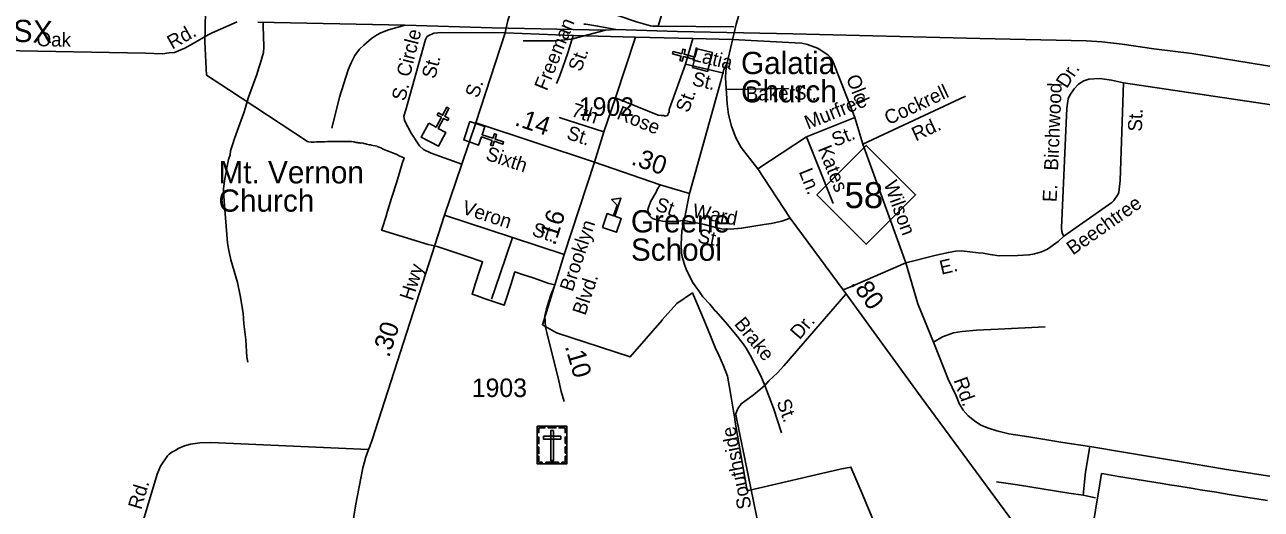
# Model space of a CAD drawing. Extents: x 2220236 to 2384410, y 720751 to 894131.
# Drawn here: x 2302079 to 2310420, y 805685 to 808954 of the extents above; entities that cross this region are included whole.
import ezdxf

# ---------------------------------------------------------------- set-up
doc = ezdxf.new("R2010")
doc.units = 0
doc.layers.add('Default', color=7, linetype='Continuous')

msp = doc.modelspace()

# ---------------------------------------------------------------- linework, layer by layer
at = {"layer": 'Default'}
for p, q in [((2306404.8, 809124.8), (2306351.4, 808944.6)), ((2303650.7, 808970.6), (2304646.4, 808951.4)), ((2305318.8, 808898.7), (2305778.6, 808881.6)), ((2305996.2, 808917.9), (2306066.1, 808920.6)), ((2306862.1, 808940.4), (2306351.4, 808944.6)), ((2305778.6, 808881.6), (2306198.6, 808870.2)), ((2306063.1, 808460.9), (2306198.6, 808870.2)), ((2306198.6, 808870.2), (2306584.6, 808860.4)), ((2306536.4, 808687.7), (2306584.6, 808860.4)), ((2306584.6, 808860.4), (2306852.5, 808855.1)), ((2306536.4, 808687.7), (2306795, 808626.7)), ((2309489.6, 808561.8), (2310695.2, 808381.5)), ((2306812, 808516.9), (2307233.9, 808523.4)), ((2305985.7, 808230.1), (2306063.1, 808460.9)), ((2305985.7, 808230.1), (2305684.8, 808328.8)), ((2307351.3, 808196.8), (2307677.8, 808328.2)), ((2307677.8, 808328.2), (2307731.8, 808149)), ((2305921.8, 808025.4), (2305121.3, 808292.8)), ((2305921.8, 808025.4), (2305985.7, 808230.1)), ((2307023.8, 807981.4), (2307351.3, 808196.8)), ((2307351.3, 808196.8), (2307532.1, 807746.9)), ((2307731.8, 808149), (2308022.2, 807346.4)), ((2306563.8, 807814.6), (2306527.9, 807632.2)), ((2304910.1, 807667.9), (2305368.6, 807517.9)), ((2305368.6, 807517.9), (2305718.5, 807403.5)), ((2309217.5, 805780.3), (2309300.7, 805761.3))]:
    msp.add_line(p, q, dxfattribs=at)
for points in [[(2305326, 808931.8), (2305337, 808982.6), (2305420.7, 809229.7), (2305484, 809429.6), (2305574.7, 809699.2), (2305744.3, 810216.7), (2305896.9, 810732.6), (2306043.4, 811225.4)], [(2306816.9, 808697.5), (2306879.1, 808956.8), (2306960.8, 809243.9), (2307102, 809755.4), (2307156.5, 809963.9), (2307240.8, 810264.6), (2307332, 810609), (2307392.6, 810822.9)], [(2307895, 805393.7), (2307771.5, 805688.4), (2307733, 805780.1), (2307652.5, 805970.1), (2307578.8, 805954.6), (2306962.2, 805810.9), (2306951.2, 805809.7), (2306872, 806272.8), (2306868.5, 806293.2), (2306841.5, 806454.9), (2306832.8, 806507.1), (2306820, 806583.7), (2306791.8, 806653.1), (2306761.8, 806723.7), (2306737.2, 806777.2), (2306705.5, 806855.8), (2306663.8, 806954.8), (2306582.8, 807145), (2306477.2, 807073.4), (2306378.2, 806963.8), (2306378, 806961.4), (2306162.8, 806712.6), (2305665.5, 806875.6), (2305571.2, 806929.6), (2305646.2, 807168.8), (2305654.2, 807199.6), (2305615.5, 807208.9), (2305508.5, 807245.3), (2305436.2, 807269.2), (2305384.8, 807286.2), (2305357, 807198.4), (2305327.2, 807103.2), (2305313.2, 807060.8), (2305252.2, 807082.1), (2305232, 807089.2), (2305185.5, 807105.7), (2305131.2, 807124.8), (2305097.2, 807136.8), (2305120.5, 807210.9), (2305147.2, 807293.6), (2305167, 807355.3), (2305162.5, 807356.8), (2305123, 807370.2), (2305097.8, 807378.9), (2305064.5, 807390.2), (2305030.5, 807401.8), (2304860.5, 807457.9), (2304800.2, 807471.1), (2304486.2, 807568.4), (2304489.5, 807578.9), (2304518.5, 807669.9), (2304519, 807673.1), (2304553.5, 807783.8), (2304588, 807894.6), (2304626, 808017.1), (2304638, 808056.1), (2304610.2, 808067.2), (2304584, 808079.5), (2304559.2, 808089.7), (2304537.8, 808098.2), (2304519, 808105.1), (2304495.8, 808115.1), (2304480.2, 808122.1), (2304470, 808127.5), (2304457.2, 808131.9), (2304455.5, 808133.9), (2304442.8, 808137.2), (2304427.5, 808139.9), (2304418.5, 808141.8), (2304410.5, 808142.5), (2304403.5, 808144.5), (2304393, 808146.4), (2304383.8, 808148.8), (2304380, 808150.2), (2304367.5, 808153), (2304361, 808154.8), (2304353, 808156), (2304345, 808155.8), (2304336.5, 808157), (2304329.2, 808157.9), (2304324, 808159.3), (2304314.8, 808160.2), (2304298.8, 808163.9), (2304282.2, 808166.2), (2304261.5, 808165.8), (2304233.5, 808166.6), (2304215.5, 808166.7), (2304187.8, 808165.8), (2304160, 808166.8), (2304121.5, 808165.8), (2304101.2, 808164.4), (2304072.8, 808163.6), (2304046.8, 808162.6), (2304030.8, 808162.2), (2304010.2, 808162.1), (2303995, 808163.6), (2303986.5, 808165.6), (2303453, 808515.9), (2303304.8, 808613.4), (2303293.8, 808838.8), (2303295.5, 808926.8), (2303297.8, 809056)], [(2307895, 805393.7), (2307771.5, 805688.4), (2307733, 805780.1), (2307652.5, 805970.1), (2307578.8, 805954.6), (2306962.2, 805810.9), (2306951.2, 805809.7), (2306872, 806272.8), (2306868.5, 806293.2), (2306841.5, 806454.9), (2306832.8, 806507.1), (2306820, 806583.7), (2306791.8, 806653.1), (2306761.8, 806723.7), (2306737.2, 806777.2), (2306705.5, 806855.8), (2306663.8, 806954.8), (2306582.8, 807145), (2306477.2, 807073.4), (2306378.2, 806963.8), (2306378, 806961.4), (2306162.8, 806712.6), (2305665.5, 806875.6), (2305571.2, 806929.6), (2305646.2, 807168.8), (2305654.2, 807199.6), (2305615.5, 807208.9), (2305508.5, 807245.3), (2305436.2, 807269.2), (2305384.8, 807286.2), (2305357, 807198.4), (2305327.2, 807103.2), (2305313.2, 807060.8), (2305252.2, 807082.1), (2305232, 807089.2), (2305185.5, 807105.7), (2305131.2, 807124.8), (2305097.2, 807136.8), (2305120.5, 807210.9), (2305147.2, 807293.6), (2305167, 807355.3), (2305162.5, 807356.8), (2305123, 807370.2), (2305097.8, 807378.9), (2305064.5, 807390.2), (2305030.5, 807401.8), (2304860.5, 807457.9), (2304800.2, 807471.1), (2304486.2, 807568.4), (2304489.5, 807578.9), (2304518.5, 807669.9), (2304519, 807673.1), (2304553.5, 807783.8), (2304588, 807894.6), (2304626, 808017.1), (2304638, 808056.1), (2304610.2, 808067.2), (2304584, 808079.5), (2304559.2, 808089.7), (2304537.8, 808098.2), (2304519, 808105.1), (2304495.8, 808115.1), (2304480.2, 808122.1), (2304470, 808127.5), (2304457.2, 808131.9), (2304455.5, 808133.9), (2304442.8, 808137.2), (2304427.5, 808139.9), (2304418.5, 808141.8), (2304410.5, 808142.5), (2304403.5, 808144.5), (2304393, 808146.4), (2304383.8, 808148.8), (2304380, 808150.2), (2304367.5, 808153), (2304361, 808154.8), (2304353, 808156), (2304345, 808155.8), (2304336.5, 808157), (2304329.2, 808157.9), (2304324, 808159.3), (2304314.8, 808160.2), (2304298.8, 808163.9), (2304282.2, 808166.2), (2304261.5, 808165.8), (2304233.5, 808166.6), (2304215.5, 808166.7), (2304187.8, 808165.8), (2304160, 808166.8), (2304121.5, 808165.8), (2304101.2, 808164.4), (2304072.8, 808163.6), (2304046.8, 808162.6), (2304030.8, 808162.2), (2304010.2, 808162.1), (2303995, 808163.6), (2303986.5, 808165.6), (2303453, 808515.9), (2303304.8, 808613.4), (2303293.8, 808838.8), (2303295.5, 808926.8), (2303297.8, 809056)], [(2306351.4, 808944.6), (2306327.4, 808943.7), (2306314.8, 808944.6), (2306300.2, 808947.1), (2306283.8, 808950.2), (2306252.9, 808960.1), (2306205.1, 808972.8), (2305833.6, 809098.1)], [(2301317.7, 808791.6), (2302893.4, 808762.6), (2303009.2, 808757.7), (2303053.1, 808764.3), (2303089.1, 808766.6), (2303158.7, 808795.4), (2303214.8, 808826.9), (2303315.7, 808885.1), (2303343.5, 808899.4), (2303511, 808973.4)], [(2303686.8, 808965), (2303689.9, 808853.1), (2303692.1, 808829.2), (2303692.4, 808801.2), (2303688.8, 808767.1), (2303667.6, 808689), (2303656.1, 808656.9), (2303644.6, 808616.8), (2303589, 808464.3), (2303578.5, 808436.1), (2303568.9, 808396.1), (2303557.2, 808360), (2303493.1, 808185.3), (2303481.6, 808143.2), (2303468.1, 808103), (2303464.4, 808075.1), (2303454.6, 808044.9), (2303439.4, 807976.8), (2303437.8, 807958.8), (2303428.1, 807914.7), (2303420.8, 807848.6), (2303421.4, 807800.6), (2303423.7, 807762.7), (2303446.8, 807483.2), (2303453.3, 807441.2), (2303470.1, 807367.5), (2303513.6, 807214), (2303532.5, 807128.1), (2303551.8, 807008.5), (2303556.5, 806936.5), (2303569.7, 806828.8), (2303576.9, 806710.8), (2303583.3, 806676.9)], [(2304150.2, 808256.3), (2304201.9, 808464.7), (2304261.8, 808649.4), (2304281.3, 808697.4), (2304306.9, 808745.7), (2304338.4, 808788.2), (2304366, 808816.3), (2304383.9, 808830.7), (2304417.4, 808860.9), (2304451.3, 808883.2), (2304481.1, 808899.7), (2304532.9, 808918.2), (2304646.4, 808951.4)], [(2305028.3, 808014), (2304821.3, 808087.9), (2304769.3, 808111.9), (2304741.1, 808137.2), (2304686.3, 808223.1), (2304639.8, 808307.6), (2304637, 808335.7), (2304649.7, 808379.4), (2304676.4, 808476.5), (2304783.4, 808854.8), (2304791.1, 808870.9), (2304801.2, 808879.1), (2304838.9, 808897.5), (2304892.9, 808902.1), (2305318.8, 808898.7)], [(2304646.4, 808951.4), (2305232.3, 808933.8), (2305996.2, 808917.9)], [(2305121.3, 808292.8), (2305318.8, 808898.7), (2305326, 808931.8)], [(2305441.2, 808846.1), (2305653.1, 808844.3), (2305766.9, 808855.6), (2305876.5, 808884.6), (2305996.2, 808917.9)], [(2305849.9, 808958.4), (2305863.7, 808958.5), (2305944, 808943.4), (2306066.1, 808920.6)], [(2306066.1, 808920.6), (2306482, 808907.2), (2307259.9, 808891.5), (2308521.7, 808861.1), (2309241.4, 808844.8), (2309345.5, 808838.1), (2309481.6, 808823.4), (2309695.9, 808791.8), (2309952.1, 808760.6), (2310448.8, 808677.9), (2310889.3, 808616.7)], [(2305666.3, 808556.6), (2305685.7, 808604.8), (2305724.5, 808713), (2305742.9, 808763.7), (2305778.6, 808881.6)], [(2306852.5, 808855.1), (2307276.5, 808831.8), (2307320.5, 808828.2), (2307358.6, 808820.6), (2307426.9, 808795.3), (2307438.9, 808789.4), (2307497.3, 808750.2), (2307517.6, 808730.4), (2307529.6, 808708.5), (2307677.8, 808328.2)], [(2306816.9, 808697.5), (2306793.9, 808652.3), (2306774, 808573.7), (2306563.8, 807814.6), (2306365.3, 807874.3), (2305921.8, 808025.4)], [(2306063.1, 808460.9), (2306352.1, 808344.1), (2306374.3, 808340.2), (2306390.3, 808340.5), (2306396.3, 808336.5), (2306412.1, 808340.7), (2306416.2, 808342.7), (2306420.1, 808354.7), (2306425.9, 808364.7), (2306425.7, 808380.7), (2306536.4, 808687.7)], [(2310720, 803479.1), (2310123.8, 804025.4), (2309946, 804204.6), (2309592.4, 804530.8), (2309424.6, 804708.9), (2309202.2, 804968), (2309040, 805169.1), (2308829.9, 805473.9), (2308809.5, 805507.7), (2308718.1, 805638.6), (2308125.8, 806441.9), (2307600.2, 807164.3), (2307241.2, 807648), (2307023.8, 807981.4), (2306912.2, 808126.1), (2306875.5, 808191.6), (2306846.8, 808269.3), (2306825.9, 808349), (2306817.2, 808418.9), (2306806.5, 808596), (2306808.1, 808639.6), (2306816.9, 808697.5)], [(2309489.6, 808561.8), (2309410.1, 808578.6), (2309346.6, 808588.1), (2309326.2, 808591), (2309256.4, 808587.2), (2309222.4, 808574.8), (2309186.7, 808552.5), (2309157.1, 808520.1), (2309129.6, 808477.8), (2309117.8, 808453.7), (2309108.4, 808389.7), (2309073.1, 807583.6), (2309075.4, 807559.6), (2309079.5, 807543.8), (2309087.7, 807527.7)], [(2309087.7, 807527.7), (2309411.2, 807755.2), (2309425.1, 807767.4), (2309454.5, 807811.6), (2309458.4, 807823.8), (2309467.6, 807901.8), (2309489.6, 808561.8)], [(2307731.8, 808149), (2308419.9, 808470.2), (2308423.9, 808468.3)], [(2304397.4, 806087.9), (2304407.2, 806108.1), (2304422.5, 806154.2), (2304910.1, 807667.9), (2305028.3, 808014), (2305121.3, 808292.8)], [(2305921.8, 808025.4), (2305718.5, 807403.5), (2305656.5, 807206)], [(2306527.9, 807632.2), (2306453.9, 807625.4), (2306382, 807628.7), (2306359.8, 807632.4), (2306317.7, 807643.9), (2306303.7, 807653.7), (2306293.5, 807663.7), (2306287.4, 807679.6), (2306283.1, 807707.5), (2306288.9, 807727.5), (2306302.4, 807763.7), (2306337.8, 807824.1), (2306345.6, 807842.1), (2306365.3, 807874.3)], [(2306527.9, 807632.2), (2306664, 807605.8), (2306748.2, 807582.6), (2306782.2, 807577), (2306838.3, 807575.5), (2306914.1, 807580.4), (2307065.9, 807606), (2307113.7, 807612.6), (2307185.6, 807629.3), (2307241.2, 807648)], [(2306527.9, 807632.2), (2306512.4, 807564), (2306507.5, 807474.2), (2306510.2, 807412), (2306514.4, 807388.2), (2306528.9, 807336.4), (2306541.2, 807304.5), (2306584.2, 807217), (2306600.5, 807191.3), (2306630.9, 807151.5), (2306653.3, 807117.8), (2306699.7, 807068.3), (2306736.2, 807022.7), (2306740.3, 807020.7), (2306807.1, 806947.6), (2306886.1, 806850.4), (2306906.2, 806822.6), (2306924.5, 806800.8), (2306944.7, 806771.2), (2306973.2, 806725.3), (2307044.7, 806586.2), (2307071.4, 806520.5)], [(2305228.5, 807103), (2305283.3, 807266.3), (2305368.6, 807517.9)], [(2308022.2, 807346.4), (2308227.5, 807398.6), (2308309.2, 807417.5), (2308357.1, 807426.1), (2308397.2, 807428.5), (2308511.2, 807413.8), (2308543.3, 807412.1), (2308591.3, 807402.6), (2308651.4, 807395.3), (2308775.2, 807396.5), (2308855.2, 807401.4), (2308889.2, 807407.8), (2308937, 807422.4), (2308978.7, 807438.7), (2309050.2, 807491.4), (2309087.7, 807527.7)], [(2308022.2, 807346.4), (2307643.6, 807183), (2307600.2, 807164.3)], [(2308209.5, 806812.3), (2308103.7, 807070), (2308022.2, 807346.4)], [(2305656.5, 807206), (2305652.8, 807194.2), (2305650.1, 807185.5), (2305625.7, 807123.8), (2305598.7, 807036.5), (2305587.2, 806990.4), (2305591.9, 806914.4), (2305600.4, 806876.5), (2305680.9, 806551), (2305693.4, 806499.2), (2305698.4, 806480.6), (2305717.9, 806411.3)], [(2307071.4, 806520.5), (2307099.2, 806550.8), (2307156.6, 806605.4), (2307200.2, 806653.3), (2307618.7, 807136.2)], [(2308209.5, 806812.3), (2308270.8, 806847.4), (2308343.7, 806875.1), (2308402, 806883.9), (2308498.3, 806894.1), (2308644.2, 806899.9), (2308962.2, 806916)], [(2309262.7, 806108.8), (2309080.4, 806136.5), (2308852.8, 806174.4), (2308717.1, 806194.9), (2308636.9, 806213.9), (2308580, 806232.8), (2308529, 806251.8), (2308486.7, 806281), (2308442.9, 806314.6), (2308409.3, 806352.5), (2308383.1, 806397.8), (2308361.2, 806450.3), (2308308.7, 806562.7), (2308241.6, 806733.5), (2308209.5, 806812.3)], [(2307078.7, 805299.2), (2307061.9, 805360.9), (2307040.6, 805476.7), (2307023.5, 805592.4), (2307014.9, 805640.3), (2306879.9, 806300.6), (2306877.7, 806316.5), (2306873.7, 806324.5), (2306887.1, 806358.4), (2306893.1, 806370.7), (2306905.1, 806384.8), (2306912.8, 806397), (2306992.3, 806453.8), (2307071.4, 806520.5)], [(2307071.4, 806520.5), (2307129.1, 806367.2), (2307182.9, 806199.9)], [(2304397.4, 806087.9), (2303335.3, 806136.6), (2303261.4, 806133.8), (2303197.5, 806124.9), (2303157.6, 806112.5), (2303113.9, 806096.1), (2303098, 806083.9), (2303072.1, 806069.6), (2303054.2, 806057.5), (2303042.3, 806045.4), (2302995.1, 805976.8), (2302971.7, 805922.7), (2302846.3, 805501.6)], [(2304253.3, 805348.8), (2304309.5, 805707.2), (2304360.7, 805963.6), (2304376, 806019.8), (2304377.9, 806031.7), (2304397.4, 806087.9)], [(2309217.5, 805780.3), (2309235, 805935.1), (2309262.7, 806108.8)], [(2309262.7, 806108.8), (2309491, 806070.1), (2309855.7, 806010.2), (2310170.8, 805956.2), (2310898.7, 805843.8), (2311237.2, 805788.4)], [(2310462.8, 805743.3), (2310314.8, 805767.4), (2310258.8, 805776.5), (2310216, 805783.4), (2310152, 805793.9), (2310117.2, 805799.5), (2310008.8, 805817.2), (2309959.5, 805825.2), (2309850.8, 805842.9), (2309801.5, 805850.9), (2309752, 805858.9), (2309653.5, 805875), (2309554.8, 805891.1), (2309456, 805907.1), (2309357.2, 805923.2), (2309342.5, 805925.6), (2309320, 805787.4), (2309313.5, 805747.9), (2309291, 805609.8)], [(2310462.8, 805743.3), (2310314.8, 805767.4), (2310258.8, 805776.5), (2310216, 805783.4), (2310152, 805793.9), (2310117.2, 805799.5), (2310008.8, 805817.2), (2309959.5, 805825.2), (2309850.8, 805842.9), (2309801.5, 805850.9), (2309752, 805858.9), (2309653.5, 805875), (2309554.8, 805891.1), (2309456, 805907.1), (2309357.2, 805923.2), (2309342.5, 805925.6), (2309320, 805787.4), (2309313.5, 805747.9), (2309291, 805609.8)], [(2308634, 805870.8), (2308775.5, 805848.9), (2309121.2, 805793.5), (2309217.5, 805780.3)]]:
    msp.add_lwpolyline(points, dxfattribs=at)
for points in [[(2306582.4, 808664.7), (2306596.2, 808719.9), (2306522.4, 808738.5), (2306514.6, 808707.5), (2306499.1, 808711.4), (2306506.9, 808742.4), (2306448.6, 808757.1), (2306452.5, 808772.6), (2306510.8, 808757.9), (2306518.6, 808789), (2306534.1, 808785.1), (2306526.3, 808754), (2306600.1, 808735.5), (2306614.3, 808791.3), (2306717.5, 808765.3), (2306685.7, 808638.7)], [(2304804.1, 808288.7), (2304854.4, 808262.1), (2304890.2, 808329.3), (2304861.9, 808344.3), (2304869.4, 808358.4), (2304897.7, 808343.4), (2304925.9, 808396.5), (2304940.1, 808389), (2304911.8, 808335.9), (2304940.1, 808320.8), (2304932.6, 808306.7), (2304904.3, 808321.8), (2304868.6, 808254.5), (2304919.4, 808227.4), (2304869.5, 808133.4), (2304754.1, 808194.7)], [(2305182.8, 808266), (2305164.6, 808212), (2305236.7, 808187.5), (2305247, 808217.8), (2305262.1, 808212.7), (2305251.8, 808182.4), (2305308.7, 808163), (2305303.6, 808147.8), (2305246.7, 808167.2), (2305236.3, 808136.9), (2305221.2, 808142), (2305231.5, 808172.3), (2305159.4, 808196.9), (2305140.8, 808142.3), (2305040, 808176.6), (2305082, 808300.2)], [(2307422.2, 807806.3), (2307755.2, 808139.3), (2308088.2, 807806.3), (2307755.2, 807473.3)], [(2305975.4, 807586.6), (2306007, 807679.3), (2306050.6, 807664.5), (2306074.8, 807735.6), (2306038.1, 807773.7), (2306101.1, 807783), (2306059.7, 807661.4), (2306103.2, 807646.5), (2306071.7, 807553.9)], [(2305536.6, 806245.2), (2305735.7, 806245.2), (2305735.7, 805990.6), (2305536.6, 805990.6)], [(2305536.6, 806201.9), (2305548, 806201.9), (2305548, 806234.1), (2305588.5, 806234.1), (2305588.5, 806245.2), (2305536.6, 806245.2)], [(2305610.7, 806245.2), (2305662.5, 806245.2), (2305662.5, 806233.8), (2305610.7, 806233.8)], [(2305645.7, 806215.9), (2305627, 806215.9), (2305627, 806013.1), (2305645.7, 806013.1)], [(2305735.8, 806201.9), (2305724.4, 806201.9), (2305724.4, 806234.1), (2305683.9, 806234), (2305683.9, 806245.2), (2305735.8, 806245.2)], [(2305536.6, 806127.8), (2305536.6, 806171.1), (2305548, 806171.1), (2305548, 806127.8)], [(2305577.4, 806177.2), (2305577.4, 806158.5), (2305695.2, 806158.5), (2305695.2, 806177.2)], [(2305724.4, 806128.8), (2305724.4, 806172.1), (2305735.8, 806172.1), (2305735.8, 806128.8)], [(2305536.6, 806060.5), (2305536.6, 806103.9), (2305548, 806103.9), (2305548, 806060.5)], [(2305724.4, 806062.9), (2305724.4, 806106.2), (2305735.7, 806106.2), (2305735.7, 806062.9)], [(2305569.7, 805990.6), (2305569.7, 806002.1), (2305547.7, 806002.1), (2305547.7, 806042.5), (2305536.6, 806042.5), (2305536.6, 805990.6)], [(2305594.1, 806002.1), (2305679, 806002.1), (2305679, 805990.7), (2305594.1, 805990.7)], [(2305702.6, 805990.6), (2305702.6, 806002.1), (2305724.6, 806002.1), (2305724.6, 806042.5), (2305735.7, 806042.5), (2305735.7, 805990.6)]]:
    msp.add_lwpolyline(points, close=True, dxfattribs=at)

# ---------------------------------------------------------------- texts
for s, height, rotation, p in [('CSX', 150, 357.86952, (2301851.9, 808844.5)), ('Freeman', 95, 68.07699, (2305600.8, 808502.6)), ('Oak', 95, 358.94564, (2302157.9, 808808.9)), ('Rd.', 95, 29.31162, (2303073.5, 808785.2)), ('Circle', 95, 75.97907, (2304676.8, 808596)), ('Latia', 95, 346.72719, (2306573.1, 808712.7)), ('St.', 95, 75.97907, (2304847.6, 808584.5)), ('St.', 95, 70.27104, (2305831.1, 808631.7)), ('St.', 95, 346.72719, (2306575.3, 808547.2)), ('Dr.', 95, 56.97129, (2309107.3, 808518.8)), ('S.', 95, 71.80384, (2305137.6, 808454.1)), ('Old', 95, 291.29083, (2307617.5, 808595.7)), ('Cockrell', 95, 25.02286, (2307905.3, 808275.2)), ('Birchwood', 95, 87.49266, (2309048.9, 807968)), ('S.', 95, 75.97907, (2304644.6, 808434.3)), ('St.', 95, 70.17112, (2306556.2, 808354.9)), ('Baker', 95, 0.71538, (2306942.7, 808441.7)), ('St.', 95, 358.76624, (2307267, 808448.5)), ('Murfree', 95, 21.92231, (2307362, 808245.3)), ('7th', 95, 341.83949, (2305759.3, 808338.9)), ('Rose', 95, 337.99355, (2306066, 808321.9)), ('.14', 125, 341.52871, (2305377.8, 808277.2)), ('Rd.', 95, 25.02286, (2308089.8, 808166)), ('St.', 95, 88.07074, (2309614.8, 808231.7)), ('St.', 95, 341.83949, (2305728.4, 808185.3)), ('St.', 95, 21.92231, (2307545.3, 808128.3)), ('Kates', 95, 291.8937, (2307427.5, 808117.2)), ('Sixth', 95, 341.52871, (2305181.8, 808045.1)), ('.30', 125, 341.18583, (2306163.3, 808012.6)), ('Ln.', 95, 291.8937, (2307298.8, 807962.7)), ('Wilson', 95, 289.89132, (2307871.8, 807882.7)), ('E.', 95, 87.49266, (2309039.6, 807755.8)), ('Veron', 95, 341.90358, (2305022, 807681.6)), ('St.', 95, 341.18583, (2306326.4, 807703.1)), ('Ward', 95, 349.02326, (2306578.5, 807655.8)), ('Beechtree', 95, 35.11659, (2309148.7, 807396.2)), ('.16', 125, 71.89739, (2305655.3, 807459.3)), ('St.', 95, 341.90358, (2305494.3, 807533.7)), ('Brooklyn', 95, 71.77228, (2305774.9, 807147.7)), ('St.', 95, 349.02326, (2306612.7, 807485.5)), ('Hwy', 95, 71.77228, (2304695.2, 807087.1)), ('E.', 95, 13.02604, (2308262, 807267)), ('Blvd.', 95, 71.77228, (2305860.7, 806987.9)), ('.80', 125, 306.03847, (2307646.5, 807206.9)), ('Brake', 95, 309.10303, (2306860.4, 806934)), ('Dr.', 95, 49.089, (2307305.1, 806824.4)), ('.30', 125, 71.77228, (2304536.5, 806703.8)), ('.10', 125, 286.46442, (2305721.3, 806783.9)), ('Rd.', 95, 289.89132, (2308343.8, 806556.4)), ('St.', 95, 290.62562, (2307148.6, 806408.5)), ('Southside', 95, 101.55499, (2306982.8, 805696.1)), ('Rd.', 95, 73.41697, (2302864.5, 805677.6))]:
    msp.add_text(s, height=height, rotation=rotation, dxfattribs=at).set_placement(p)
for s, height, p in [('Galatia', 150, (2306910.5, 808620.7)), ('Church', 150, (2306910.5, 808429.7)), ('1902', 125, (2305816.9, 808338.8)), ('Mt. Vernon', 150, (2303386, 807883.4)), ('58', 175, (2307609.3, 807716.6)), ('Church', 150, (2303386, 807692.4)), ('Greene', 150, (2306168, 807552.7)), ('School', 150, (2306168, 807361.7)), ('1903', 125, (2305095, 806442.2))]:
    msp.add_text(s, height=height, dxfattribs=at).set_placement(p)

doc.saveas('drawing.dxf')
